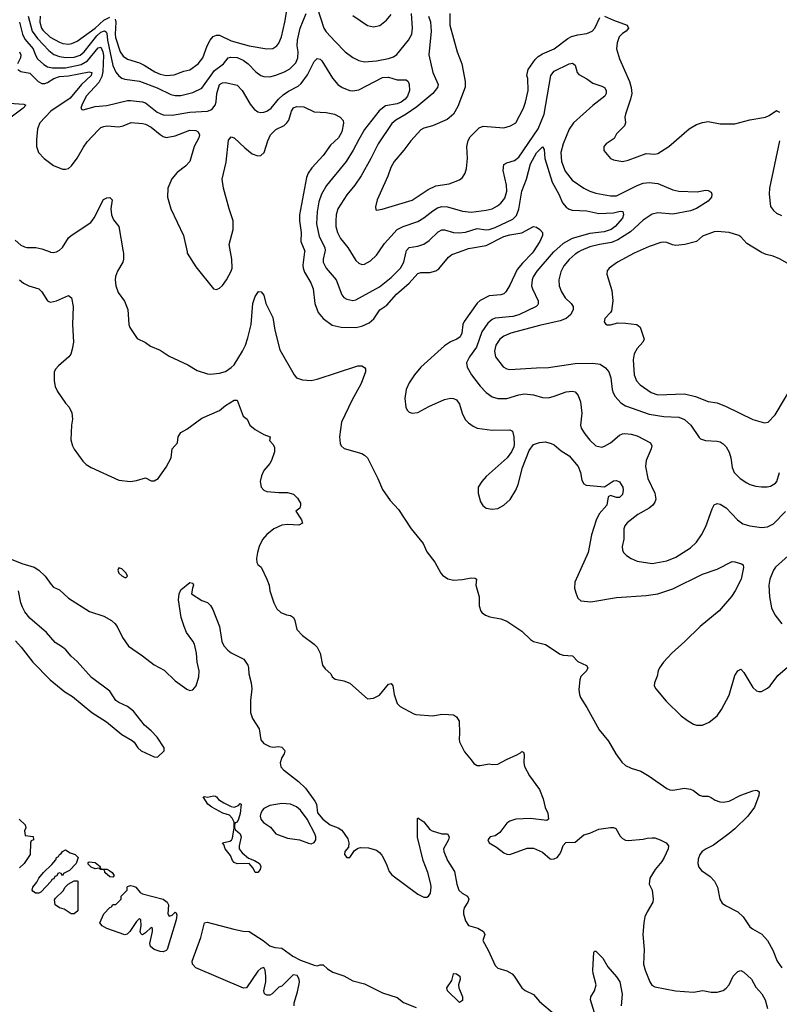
# Model space of a CAD drawing. Header units: inches. Extents: x 1934316 to 2140091, y 524953 to 667329.
# Tile 277 of 384: x 2042661 to 2047789, y 614919 to 621567. Entities that reach past the tile are written whole.
import ezdxf

# ---------------------------------------------------------------- set-up
doc = ezdxf.new("R2010")
doc.units = ezdxf.units.IN
doc.header["$MEASUREMENT"] = 0
doc.layers.add('C0641', color=7, linetype='Continuous')
doc.layers.add('C0642', color=7, linetype='Continuous')

msp = doc.modelspace()

# ---------------------------------------------------------------- linework, layer by layer
at = {"layer": 'C0641', "color": 5}
for points, elevation in [([(2042866.3, 620000), (2042870, 619998.6), (2042890, 619996.3), (2042907.5, 620000)], 180), ([(2043360.1, 620000), (2043361.8, 619990), (2043362.7, 619950), (2043357.7, 619930), (2043320.7, 619870), (2043307.4, 619832.6), (2043305, 619810), (2043309.3, 619769.3), (2043325, 619724.9), (2043367.8, 619667.8), (2043391.3, 619611.3), (2043398.4, 619510), (2043404.4, 619490), (2043455.1, 619415.1), (2043510, 619388), (2043544, 619364), (2043610, 619334.9), (2043670, 619295.3), (2043796.4, 619236.4), (2043858.7, 619198.7), (2043930, 619175.5), (2043950, 619173.8), (2044010, 619181.2), (2044050, 619192.5), (2044090, 619218), (2044110, 619237.5), (2044166.1, 619330), (2044184.9, 619370), (2044201.5, 619418.5), (2044223.2, 619510), (2044235.9, 619650), (2044250, 619699.3), (2044272.8, 619732.8), (2044290.4, 619730.3), (2044308.4, 619708.4), (2044323.2, 619650), (2044370, 619555.5), (2044383.2, 619470), (2044417.2, 619337.2), (2044514.3, 619170), (2044530, 619150.2), (2044570, 619135.5), (2044630, 619131), (2044670, 619139.8), (2044944, 619230), (2044971.3, 619230), (2044990, 619218.8), (2044995.5, 619210), (2044996.4, 619190), (2044967.6, 619110), (2044904, 618996), (2044834.2, 618850), (2044819.6, 618750), (2044825.4, 618705.4), (2044832.4, 618690), (2044851.5, 618671.5), (2044970, 618637.5), (2044990, 618627.1), (2045010, 618608.9), (2045079, 618470), (2045110, 618395.3), (2045161.5, 618321.5), (2045219.3, 618259.3), (2045304, 618130), (2045384, 618030), (2045410, 617974.8), (2045464.7, 617904.7), (2045504, 617830), (2045516.1, 617816.1), (2045552.3, 617792.3), (2045590, 617783), (2045650, 617788), (2045710, 617799.3), (2045736.7, 617796.7), (2045746, 617790), (2045740.5, 617750), (2045764, 617670), (2045762, 617610), (2045773.7, 617573.7), (2045783.4, 617563.4), (2045806.6, 617546.6), (2045834.4, 617534.4), (2045910, 617521.3), (2045950, 617505.3), (2046050, 617438), (2046110, 617381.3), (2046129.1, 617369.1), (2046210, 617348.9), (2046310, 617283.1), (2046330, 617276.5), (2046392.7, 617272.7), (2046430, 617234), (2046487.5, 617207.5), (2046497.3, 617190), (2046487.3, 617170), (2046450, 617132.7), (2046442.3, 617110), (2046435.8, 617044.2), (2046440.3, 617010), (2046447.9, 616990), (2046490, 616924.4), (2046572.6, 616772.6), (2046635.7, 616695.7), (2046685.4, 616610), (2046726.8, 616553.2), (2046750, 616532.6), (2046790, 616513.2), (2046853.5, 616493.5), (2046910, 616460.2), (2047030, 616375.6), (2047050, 616366.5), (2047070, 616365.8), (2047150, 616378), (2047190, 616372.6), (2047210, 616363.7), (2047250, 616330.4), (2047270, 616324.9), (2047310, 616324.9), (2047330, 616316.4), (2047356.5, 616296.5), (2047386.8, 616286.8), (2047410, 616284.1), (2047450, 616291.8), (2047530, 616332.1), (2047610, 616359.5), (2047630, 616364.4), (2047642.5, 616362.5), (2047654.2, 616354.2), (2047652, 616330), (2047621.8, 616250), (2047575.6, 616190), (2047490, 616105), (2047450, 616071.5), (2047345.5, 615994.5), (2047294.6, 615970), (2047267.6, 615950), (2047252.6, 615930), (2047241.7, 615898.3), (2047239.3, 615870), (2047245.5, 615845.5), (2047263.1, 615823.1), (2047322, 615782), (2047351.5, 615751.5), (2047372, 615710), (2047387.8, 615630), (2047403, 615603), (2047425.4, 615585.4), (2047510, 615542.6), (2047545.7, 615510), (2047590, 615442.7), (2047607.8, 615427.8), (2047672, 615392), (2047708.9, 615350), (2047745.1, 615285.1), (2047774.3, 615210), (2047805.6, 615165.6)], 180), ([(2043790.9, 620000), (2043792.9, 619990), (2043850, 619899.5), (2043970, 619750.6), (2043990, 619745.5), (2044010, 619754.9), (2044030, 619772.4), (2044058.5, 619810), (2044089.8, 619870), (2044095.2, 619890), (2044093.2, 619950), (2044083.8, 620000)], 220), ([(2044584.6, 620000), (2044572.6, 619910), (2044574.3, 619890), (2044583.5, 619863.5), (2044626.4, 619790), (2044642.6, 619750), (2044654.4, 619650), (2044676.5, 619590), (2044710, 619550.3), (2044770, 619505.8), (2044831.7, 619491.7), (2044930, 619490.1), (2044970, 619499), (2045019.4, 619520.6), (2045051.9, 619548.1), (2045091.9, 619608.1), (2045139.1, 619640.9), (2045205.3, 619714.7), (2045290, 619787.8), (2045350, 619854.7), (2045370, 619861.3), (2045430, 619859.7), (2045470, 619872), (2045490, 619885.8), (2045557, 619963), (2045578.7, 619981.3), (2045630.1, 620000)], 220), ([(2044722, 620000), (2044709.3, 619950), (2044710.2, 619930), (2044730.2, 619890), (2044798.2, 619810), (2044836.5, 619710), (2044850, 619692), (2044870, 619679.6), (2044910, 619671.4), (2044930, 619676.1), (2045090, 619762.5), (2045170, 619826.7), (2045232.6, 619890), (2045254.5, 619930), (2045270.3, 620000)], 240), ([(2044894.2, 620000), (2044930, 619940.7), (2044950, 619923), (2044970, 619914.9), (2044990, 619916.4), (2045030, 619938.4), (2045070, 619978.4), (2045084.7, 620000)], 260), ([(2046127.9, 620000), (2046121.6, 619990), (2046056, 619924), (2046019.9, 619879.9), (2045970, 619774), (2045942.6, 619730), (2045930, 619716.3), (2045910.2, 619709.8), (2045830, 619703.1), (2045770, 619672), (2045750, 619653.1), (2045661.4, 619530), (2045652.2, 619510), (2045645.2, 619450), (2045633.8, 619426.2), (2045613.4, 619410), (2045568.5, 619391.5), (2045530, 619366.2), (2045370, 619221.2), (2045325.6, 619170), (2045290, 619116.3), (2045270.2, 619070), (2045262, 619010), (2045268.5, 618950), (2045278, 618930), (2045290, 618918), (2045310, 618910.4), (2045350, 618914), (2045424.1, 618955.9), (2045530, 619002.4), (2045570, 619012.7), (2045590, 619010.3), (2045610, 618999.5), (2045630, 618970.6), (2045647.9, 618910), (2045668.6, 618868.6), (2045690, 618845.7), (2045722.1, 618822.1), (2045750, 618810.2), (2045850, 618795.4), (2045970, 618798.9), (2045988.8, 618788.8), (2045998, 618750), (2045999.9, 618700.1), (2045997.4, 618682.6), (2045982.4, 618650), (2045951.3, 618608.7), (2045810, 618483.5), (2045780.3, 618450), (2045757.4, 618410), (2045756.5, 618370), (2045771.7, 618311.7), (2045786.7, 618286.7), (2045811, 618270), (2045850, 618261.7), (2045890, 618267.6), (2045930, 618290.3), (2045971.3, 618328.7), (2046009.7, 618390), (2046027.1, 618430), (2046056.3, 618543.7), (2046100.8, 618659.2), (2046130, 618699.1), (2046170, 618713), (2046210, 618716.4), (2046250, 618706.7), (2046270, 618695.8), (2046316.1, 618656.1), (2046370, 618621.6), (2046432.1, 618550), (2046447.6, 618510), (2046457.1, 618457.1), (2046470, 618434), (2046485, 618425), (2046610, 618412.2), (2046670, 618454.4), (2046690, 618454.9), (2046710, 618447.3), (2046733.7, 618410), (2046735.8, 618390), (2046730, 618361.2), (2046710, 618340.5), (2046690, 618342), (2046650, 618355.1), (2046634.9, 618345.1), (2046625, 618290), (2046573.4, 618230), (2046552.6, 618187.4), (2046521.5, 618090), (2046498.5, 617970), (2046408.8, 617770), (2046406.4, 617730), (2046416.7, 617696.7), (2046430, 617661), (2046450, 617643.8), (2046517, 617637), (2046690, 617664.9), (2046890, 617678.8), (2046970, 617690.2), (2047070, 617723.5), (2047270, 617824.4), (2047370, 617857.4), (2047470, 617908), (2047490, 617907.7), (2047534.2, 617894.2), (2047545.5, 617885.5), (2047548.4, 617868.4), (2047530.9, 617790), (2047492, 617710), (2047466.6, 617673.4), (2047383.1, 617576.9), (2047255.3, 617470), (2047151.6, 617368.4), (2047063.2, 617290), (2047007.8, 617230), (2046980.3, 617190), (2046972.4, 617170), (2046964.7, 617135.3), (2046945.7, 617090), (2046945.3, 617070), (2046955.8, 617050), (2047025.9, 616965.9), (2047127.3, 616867.3), (2047170, 616834.4), (2047210, 616810.4), (2047230, 616803.8), (2047270, 616803.8), (2047315.2, 616824.8), (2047370, 616868), (2047399.7, 616910), (2047450, 617006), (2047490, 617138.8), (2047510, 617170.7), (2047530, 617182.8), (2047550, 617160.7), (2047610, 617058.4), (2047636.3, 617036.3), (2047650, 617030.3), (2047670, 617031.8), (2047710, 617052.9), (2047728.3, 617070), (2047780.1, 617139.9), (2047844.1, 617195.9)], 220), ([(2046266.1, 620000), (2046262.9, 619997.1), (2046151.8, 619870), (2046127.1, 619830), (2046120.2, 619810), (2046117.2, 619770), (2046122.4, 619750), (2046160.7, 619670), (2046162.4, 619650), (2046158, 619642), (2046148.8, 619630), (2046030, 619574.1), (2045990, 619562.5), (2045870, 619552.7), (2045850, 619543.1), (2045820.8, 619519.2), (2045781.1, 619458.9), (2045744.9, 619355.1), (2045697.2, 619290), (2045677.3, 619250), (2045681.6, 619221.6), (2045712.3, 619170), (2045770, 619094), (2045810.8, 619050.8), (2045850, 619020.9), (2045890, 619009.1), (2045950, 619010.2), (2046030, 619035), (2046070, 619041.6), (2046130, 619035.2), (2046190, 619016.1), (2046230, 619014.7), (2046270, 619024.5), (2046350, 619054.4), (2046390, 619058.9), (2046410, 619054), (2046432.2, 619030), (2046446.9, 618986.9), (2046455.8, 618910), (2046447.8, 618830), (2046451.7, 618810), (2046475.3, 618770), (2046510, 618728.4), (2046551, 618690), (2046590, 618682), (2046610, 618688.5), (2046650, 618710.3), (2046710, 618761.1), (2046730, 618771.4), (2046746.8, 618773.2), (2046790, 618769), (2046830, 618757.7), (2046919.1, 618710), (2046928.5, 618690), (2046924.6, 618670), (2046890.2, 618590), (2046885, 618550), (2046902.3, 618470), (2046949.2, 618370), (2046954.7, 618330), (2046949.3, 618310.7), (2046934.6, 618290), (2046910.9, 618269.1), (2046834.1, 618225.9), (2046762, 618170), (2046746, 618150), (2046740.3, 618130), (2046739.6, 618060.4), (2046729, 618010), (2046730, 617986), (2046738, 617970), (2046757.3, 617950), (2046790, 617928.4), (2046830, 617910.4), (2046930, 617894.9), (2047030, 617913.1), (2047090, 617937.4), (2047190, 618000.9), (2047230, 618040.3), (2047263.1, 618090), (2047294.3, 618145.7), (2047334.9, 618265.1), (2047350, 618290.6), (2047370, 618300.5), (2047390, 618296.4), (2047430, 618270.3), (2047507, 618190), (2047543.8, 618163.8), (2047590, 618149), (2047670, 618138.8), (2047710, 618142.9), (2047750, 618162.4), (2047830, 618247.2)], 240), ([(2046435.8, 620000), (2046410, 619983.4), (2046370, 619948.9), (2046335.7, 619904.3), (2046314.9, 619865.1), (2046300.2, 619810), (2046303.2, 619770), (2046318.4, 619730), (2046344.5, 619690), (2046384.4, 619650), (2046396.9, 619630), (2046398.6, 619610), (2046382.9, 619577.1), (2046350.3, 619550), (2046310, 619534.1), (2046170, 619502.7), (2045977.1, 619450), (2045930, 619430.6), (2045903.2, 619410), (2045876.3, 619370), (2045867, 619330), (2045872.3, 619290), (2045924.3, 619224.3), (2045949.3, 619209.3), (2045970, 619206.2), (2046150, 619217.7), (2046230, 619217.8), (2046410, 619246.8), (2046530, 619249.3), (2046580.3, 619240.3), (2046615.7, 619215.7), (2046638, 619190), (2046652.5, 619150), (2046660.2, 619070), (2046666.8, 619046.8), (2046682, 619022), (2046719.4, 618979.4), (2046750, 618959.7), (2046910, 618903.8), (2047010, 618887.1), (2047110, 618882.9), (2047150, 618868), (2047192.9, 618830), (2047247.2, 618747.2), (2047257.6, 618737.6), (2047290, 618726), (2047370, 618722), (2047390, 618717), (2047410, 618704.4), (2047430, 618683), (2047450, 618646.8), (2047462.6, 618610), (2047470, 618544.7), (2047485.3, 618510), (2047524.4, 618470), (2047570, 618439.5), (2047590, 618428.5), (2047630, 618418.4), (2047670, 618412.4), (2047706.2, 618413.8), (2047730, 618418.4), (2047762.4, 618437.6), (2047771.8, 618450), (2047789.6, 618510)], 260), ([(2046828.6, 620000), (2046810, 619992), (2046696.3, 619930), (2046640.7, 619890), (2046628.2, 619871.8), (2046624.9, 619850), (2046659.2, 619739.2), (2046666.4, 619670), (2046657.5, 619602.5), (2046650.6, 619589.4), (2046610.8, 619550), (2046607.3, 619527.3), (2046614.8, 619514.8), (2046628, 619508), (2046650, 619507.7), (2046700.2, 619519.8), (2046750, 619519.1), (2046828.3, 619508.3), (2046850.3, 619490.3), (2046878, 619410), (2046868, 619390), (2046830, 619347.8), (2046810, 619311.2), (2046803, 619270), (2046808.6, 619170), (2046825.8, 619130), (2046850, 619101.3), (2046924.4, 619050), (2046970, 619035), (2047150, 619041.5), (2047223.5, 619023.5), (2047310, 618989.1), (2047370, 618979.5), (2047430, 618955.6), (2047610, 618868.7), (2047690, 618844.9), (2047714, 618850), (2047760.8, 618899.2), (2047880.6, 619099.4)], 280), ([(2048158.3, 620000), (2048247.3, 619930), (2048280.7, 619890), (2048290.8, 619870), (2048291, 619850), (2048276, 619830), (2048230, 619806.6), (2048165.2, 619794.8), (2048130, 619794.5), (2048090, 619802), (2047970, 619851.8), (2047790, 619951.8), (2047748.7, 619970), (2047701, 619981), (2047670, 619994.5), (2047661.1, 620000)], 280), ([(2042660.5, 619810), (2042687.8, 619787.8), (2042722.8, 619770), (2042790.2, 619750.2), (2042810.4, 619730), (2042848.2, 619668.2), (2042861.6, 619661.6), (2042870, 619659.1), (2042910, 619668.2), (2042990, 619704), (2043010.3, 619690.3), (2043022.4, 619630), (2043018.4, 619510), (2043023.8, 619390), (2043016.7, 619343.3), (2043005.5, 619310), (2042993.4, 619290), (2042923, 619230), (2042906, 619210), (2042894.9, 619190), (2042893, 619130), (2042901.6, 619090), (2042917.3, 619057.3), (2042970, 618978), (2042994.8, 618950), (2043013.2, 618913.2), (2043017.3, 618870), (2043010.7, 618830), (2043005.5, 618730), (2043017.1, 618690), (2043030, 618666.8), (2043087.1, 618587.1), (2043110, 618564), (2043144.4, 618544.4), (2043330, 618458), (2043410, 618448.2), (2043450, 618454.9), (2043510, 618473), (2043550, 618454.8), (2043570, 618454), (2043596, 618470), (2043650, 618545.5), (2043683.1, 618610), (2043689.6, 618670), (2043727, 618710), (2043731.8, 618750), (2043750, 618779.1), (2043790, 618803), (2043890, 618876.3), (2044010, 618928.2), (2044050, 618961.3), (2044110, 618999.1), (2044130, 618998), (2044170, 618891.3), (2044196, 618870), (2044214, 618830), (2044250, 618800.7), (2044310, 618767.3), (2044352, 618750), (2044346.8, 618726.8), (2044370, 618702), (2044381, 618681), (2044380.7, 618650), (2044360.7, 618590), (2044350.6, 618570), (2044310, 618522.7), (2044292.7, 618487.3), (2044284.2, 618450), (2044291.8, 618411.8), (2044310, 618390.6), (2044330, 618382), (2044410, 618374), (2044470, 618374), (2044510, 618362.8), (2044536.1, 618336.1), (2044556, 618304), (2044558, 618290), (2044552, 618270), (2044526, 618250), (2044564.7, 618190), (2044570, 618168), (2044546.4, 618153.6), (2044470, 618158.7), (2044430, 618154.3), (2044378, 618130), (2044329.2, 618090.8), (2044301.4, 618058.6), (2044277.3, 618010), (2044266, 617970), (2044259.5, 617930), (2044262.8, 617902.8), (2044268.4, 617888.4), (2044290.7, 617870), (2044330.8, 617790), (2044346, 617750), (2044351, 617711), (2044376, 617630), (2044398, 617590), (2044425.2, 617565.2), (2044462, 617550), (2044490, 617545.5), (2044510, 617530.8), (2044519.5, 617510), (2044532.2, 617450), (2044570, 617408.7), (2044650.3, 617350.3), (2044670.3, 617330.3), (2044690.4, 617290.3), (2044705.5, 617210), (2044723.9, 617183.9), (2044760.7, 617150), (2044771, 617130), (2044790, 617114.8), (2044850, 617104), (2044890, 617086.8), (2045010, 616982), (2045050, 616986), (2045090, 617006.8), (2045150, 617081), (2045170, 617086), (2045180.7, 617070), (2045188.2, 617010), (2045210.4, 616950.4), (2045230, 616930.8), (2045321.1, 616881.1), (2045336.3, 616876.3), (2045450, 616867.7), (2045510, 616878.4), (2045556.7, 616876.7), (2045590, 616873), (2045610, 616860.7), (2045628, 616830), (2045630.7, 616749.3), (2045627.3, 616710), (2045630.9, 616690.9), (2045663.4, 616623.4), (2045710, 616571), (2045726, 616546), (2045750, 616530.8), (2045770, 616530.7), (2045830, 616542.8), (2045850, 616538.8), (2045890, 616540.7), (2045946.9, 616573.1), (2046017.4, 616602.6), (2046042.9, 616617.1), (2046050, 616626), (2046062, 616622), (2046066.8, 616606.8), (2046064.9, 616550), (2046070, 616524.7), (2046102, 616462), (2046170.4, 616370), (2046194.4, 616305.6), (2046207.9, 616247.9), (2046226, 616210), (2046232, 616170), (2046218.8, 616161.2), (2046110, 616173.3), (2046010.4, 616169.6), (2045970, 616155.1), (2045950, 616141.6), (2045901.5, 616078.5), (2045870, 616057), (2045838, 616050), (2045822, 616030), (2045831, 616010), (2045881.1, 615981.1), (2045930, 615943), (2045950, 615933.4), (2045970, 615930.6), (2046087.2, 615972.8), (2046130, 615974), (2046190, 615947.3), (2046242.5, 615902.5), (2046250, 615898.8), (2046270, 615900.7), (2046290, 615911), (2046305.2, 615930), (2046317.2, 615950), (2046329.1, 615990.9), (2046349, 616011), (2046410, 616014.8), (2046470, 616062.8), (2046510, 616074.8), (2046570, 616102), (2046650, 616114), (2046670, 616114), (2046685.5, 616105.5), (2046714.6, 616054.6), (2046730, 616038.8), (2046750, 616027.7), (2046770, 616025.5), (2046870, 616034), (2046898, 616042), (2046930, 616044.4), (2046950, 616042.4), (2046986, 616030), (2047026, 616010), (2047040.7, 615990), (2047039.1, 615970), (2047013, 615910), (2046996.7, 615883.3), (2046950.5, 615830), (2046914.9, 615770), (2046910.6, 615730.6), (2046930.7, 615690), (2046937.3, 615630), (2046935.5, 615610), (2046896.1, 615543.9), (2046882.3, 615510), (2046875.6, 615470), (2046867, 615390), (2046876, 615290), (2046873.4, 615190), (2046884, 615150), (2046915.3, 615070), (2046929.1, 615049.1), (2046950, 615037), (2047089.5, 615010.5), (2047210, 615000.5), (2047273, 615013), (2047330, 615000.5), (2047370, 615000.5), (2047410, 615013.4), (2047430, 615027.3), (2047449.6, 615050.4), (2047477, 615110), (2047510, 615141.6), (2047530, 615148.2), (2047550, 615137.1), (2047600.4, 615090), (2047630, 615034), (2047670.4, 614990), (2047694.4, 614950), (2047710.4, 614890)], 160), ([(2047850, 617947.6), (2047763.1, 617870), (2047748.9, 617850), (2047726.3, 617790), (2047719.5, 617750), (2047722.4, 617670), (2047736.1, 617596.1), (2047759.1, 617550), (2047807.1, 617487.1)], 240), ([(2042592, 617930), (2042675.2, 617895.2), (2042758, 617870), (2042790, 617850.7), (2042834, 617810), (2042873.2, 617753.2), (2042890, 617736), (2042930, 617717.3), (2042990, 617662), (2043132.5, 617572.5), (2043230, 617539.5), (2043281.6, 617510), (2043304.4, 617490), (2043318.7, 617470), (2043355.3, 617395.2), (2043396.7, 617336.7), (2043490, 617272.4), (2043570, 617210.3), (2043635.6, 617175.6), (2043710, 617103.6), (2043790, 617047), (2043810, 617038.7), (2043830, 617043.1), (2043853, 617070), (2043871.7, 617130), (2043872.7, 617170), (2043860.2, 617230), (2043854.7, 617290), (2043840.4, 617350), (2043830.7, 617370.7), (2043787.8, 617430), (2043770.7, 617470), (2043751.1, 617530), (2043733, 617650), (2043738.7, 617690), (2043750, 617718), (2043810, 617766.8), (2043830, 617762), (2043834, 617750), (2043826.8, 617730), (2043822, 617690), (2043890, 617644.7), (2043930, 617631.3), (2043950, 617611.3), (2043965.2, 617585.2), (2044010, 617471.3), (2044026.3, 617370), (2044039.7, 617339.7), (2044066.7, 617310), (2044090, 617293.4), (2044174, 617250), (2044201.3, 617210), (2044207, 617190), (2044207.2, 617150), (2044224.4, 617090), (2044229, 617050), (2044218.6, 616970), (2044220.2, 616890), (2044234, 616850), (2044278.9, 616778.9), (2044290, 616704.9), (2044310, 616681.3), (2044350, 616659.5), (2044370, 616654.9), (2044410, 616659.6), (2044430, 616655.8), (2044450, 616634.9), (2044452, 616628), (2044446, 616610), (2044430, 616586.6), (2044419.1, 616550), (2044423.5, 616523.5), (2044441.3, 616501.3), (2044543.4, 616423.4), (2044590, 616379.1), (2044654, 616290), (2044664.9, 616270), (2044672.7, 616212.7), (2044708.2, 616170), (2044756.4, 616130), (2044811.7, 616111.7), (2044835.4, 616095.4), (2044875.5, 616035.5), (2044884.1, 616010), (2044880.3, 615979.7), (2044857.3, 615950), (2044854.8, 615930), (2044870, 615911), (2044890, 615911.3), (2044922.3, 615957.7), (2044946.2, 615973.8), (2044961.8, 615978.2), (2045015.2, 615975.2), (2045070, 615959), (2045090, 615945.3), (2045106.5, 615926.5), (2045135.6, 615870), (2045156.1, 615816.1), (2045172.6, 615792.6), (2045350, 615663.2), (2045390, 615643.2), (2045410, 615641.7), (2045421.6, 615650), (2045433.5, 615670), (2045438.8, 615710), (2045436.8, 615730), (2045416.5, 615810), (2045384.4, 615890), (2045347.3, 616047.3), (2045346.5, 616173.5), (2045350, 616178.8), (2045390, 616150.3), (2045430, 616100.5), (2045446.8, 616090), (2045510, 616070.4), (2045550.4, 616070.3), (2045561.1, 616050), (2045555.5, 616030), (2045523.2, 615970), (2045524.9, 615950), (2045549.2, 615890), (2045596.6, 615816.6), (2045612.1, 615730), (2045626.1, 615690), (2045647.9, 615670), (2045683.2, 615650), (2045692.9, 615630), (2045687.1, 615610), (2045662, 615570), (2045657.2, 615550), (2045656.9, 615530), (2045670, 615482.8), (2045690.3, 615450.3), (2045753.2, 615433.2), (2045793.4, 615410), (2045801.6, 615390), (2045788.9, 615350), (2045824.5, 615284.5), (2045870, 615180.5), (2045890, 615162.6), (2045950, 615144.7), (2045985.5, 615125.5), (2046000.3, 615110), (2046050.3, 615030), (2046073.2, 615013.2), (2046130, 614986.3), (2046170, 614938), (2046272.1, 614852.1)], 140), ([(2042632.6, 617372.6), (2042671.4, 617331.4), (2042750, 617230.2), (2042867.3, 617110), (2042966.4, 617030), (2043017.6, 616997.6), (2043149.4, 616890), (2043246.8, 616826.8), (2043350, 616740.9), (2043420.9, 616701), (2043433.8, 616690), (2043458.8, 616650), (2043481.5, 616630), (2043570, 616590.4), (2043591.3, 616588.7), (2043636, 616630), (2043636.2, 616650), (2043590, 616722.4), (2043550, 616766), (2043504.1, 616804.1), (2043430, 616899.6), (2043389.3, 616930), (2043330, 616957.6), (2043311, 616971), (2043270, 617033), (2043146.2, 617126.2), (2043050, 617234.5), (2043009.8, 617269.8), (2042972.1, 617312.1), (2042950, 617331.6), (2042901.4, 617361.5), (2042842.7, 617430), (2042730, 617526), (2042696, 617570), (2042680.1, 617600.1), (2042669.5, 617629.5), (2042653.2, 617710)], 140), ([(2042658, 616170), (2042698, 616130), (2042702, 616110), (2042694, 616090), (2042698, 616058), (2042752.7, 616052.7), (2042754, 616030), (2042738, 616022), (2042734, 616010), (2042732, 615930), (2042691, 615870), (2042659.8, 615840.2)], 120), ([(2044514, 614910), (2044514.5, 614930), (2044536.9, 615003.1), (2044549.2, 615069.2), (2044548.7, 615090), (2044533.6, 615113.6), (2044510, 615119), (2044504.5, 615115.5), (2044430, 615042), (2044410, 615034), (2044366, 614990), (2044350, 614982), (2044330, 614980.7), (2044313.2, 614990), (2044309.3, 615010), (2044322, 615070), (2044324, 615110), (2044319, 615150), (2044310, 615168), (2044290, 615162), (2044270, 615144), (2044193.4, 615030), (2044172.4, 615027.6), (2043850, 615164.7), (2043827.3, 615190), (2043826.6, 615210), (2043884, 615370), (2043908.7, 615470), (2043926, 615474), (2044105.8, 615425.8), (2044170, 615412.4), (2044210.6, 615410.6), (2044304, 615350), (2044350, 615313.4), (2044383, 615303), (2044430, 615299.1), (2044504.8, 615244.8), (2044558, 615218), (2044650, 615183), (2044670, 615179.1), (2044690, 615186.8), (2044710, 615186.8), (2044739.5, 615159.5), (2044776, 615136), (2044850, 615110.5), (2044910, 615078.7), (2044990, 615057.6), (2045110, 614996.3), (2045210, 614964.9), (2045252.1, 614932.1), (2045337.3, 614897.3)], 120), ([(2046540.8, 614860.8), (2046515.6, 614950), (2046517.2, 614970), (2046541.4, 615010), (2046552.7, 615050), (2046532.1, 615127.9), (2046530.8, 615149.2), (2046538, 615270), (2046542, 615278), (2046550, 615278), (2046598, 615230), (2046631.7, 615171.7), (2046690, 615103.7), (2046711.9, 615070), (2046728.8, 614988.8), (2046720.7, 614910)], 140)]:
    msp.add_lwpolyline(points, dxfattribs=dict(at, elevation=elevation))
for points, elevation in [([(2043330, 617866), (2043324.7, 617850), (2043331.3, 617830), (2043350, 617811.3), (2043370, 617801), (2043379, 617801), (2043388, 617810), (2043379, 617830), (2043350, 617859)], 160), ([(2044109.5, 616250.5), (2044138.9, 616261.1), (2044150, 616274), (2044156, 616270), (2044150, 616208), (2044139.5, 616170), (2044130, 616149.2), (2044116, 616144), (2044110.8, 616130), (2044110.8, 616110), (2044118, 616098), (2044150.3, 616070), (2044156.4, 616050), (2044142, 615990), (2044144, 615970), (2044162.3, 615942.3), (2044206.2, 615906.2), (2044246, 615890), (2044279.1, 615870), (2044290.3, 615849.7), (2044284.9, 615830), (2044270, 615809.6), (2044250, 615809.2), (2044237.7, 615837.7), (2044210, 615869.4), (2044130, 615868.7), (2044110, 615876.2), (2044098.7, 615890), (2044084.7, 615924.8), (2044047.8, 615970), (2044038.4, 615998.4), (2044029.4, 616010.6), (2044080.1, 616019.9), (2044091.5, 616028.5), (2044098.2, 616041.8), (2044109.7, 616110), (2044108.2, 616148.2), (2044103.1, 616163.1), (2044096.6, 616176.6), (2044076.8, 616196.8), (2044033.2, 616210), (2043958, 616250), (2043932.3, 616270), (2043900.4, 616319.6), (2043910, 616322), (2043930, 616317.3), (2043970, 616326.8), (2043983.5, 616323.5), (2043990, 616321), (2044002.6, 616302.6), (2044039.2, 616279.2), (2044090, 616254.4)], 120), ([(2044430, 616274), (2044350, 616261.1), (2044310, 616242), (2044299.6, 616230), (2044288.4, 616210), (2044285.2, 616190), (2044290.3, 616170), (2044307, 616147), (2044355.3, 616115.3), (2044390, 616070.3), (2044470, 616040.3), (2044550, 616028.8), (2044610, 616006.7), (2044630, 616003.8), (2044650, 616010.8), (2044660.7, 616030), (2044660.5, 616050), (2044653, 616070), (2044602.7, 616170), (2044556.2, 616230), (2044530, 616253.3), (2044490, 616271.1)], 140), ([(2042950, 615786), (2042942, 615802), (2042930, 615806), (2042918, 615802), (2042912.7, 615787.3), (2042898, 615782), (2042892.7, 615767.3), (2042878, 615762), (2042874, 615750), (2042803.6, 615676.4), (2042790, 615669), (2042768.7, 615670), (2042750, 615684), (2042746, 615690), (2042750, 615711.3), (2042776, 615744), (2042790, 615771.3), (2042822, 615810), (2042877.2, 615862.8), (2042904.7, 615895.3), (2042910, 615911), (2042923.1, 615916.9), (2042930, 615931.3), (2042942, 615938), (2042950, 615952), (2042970, 615962), (2043002, 615942), (2043036, 615930), (2043056, 615910), (2043042, 615870), (2042996.9, 615823.1), (2042958, 615802)], 120), ([(2043290, 615778), (2043270, 615779), (2043235.3, 615810), (2043236.4, 615816.4), (2043228.7, 615828.7), (2043206, 615830), (2043198, 615838), (2043170, 615834), (2043144.7, 615844.7), (2043124.7, 615864.7), (2043124, 615876), (2043130, 615882), (2043170, 615876.4), (2043204.7, 615850), (2043202, 615842), (2043211.6, 615831.6), (2043249.3, 615830.7), (2043270, 615820.7), (2043286, 615810), (2043298, 615790)], 120), ([(2043030, 615529.6), (2043008.7, 615530), (2042961.2, 615561.2), (2042929.2, 615570), (2042901.2, 615590), (2042896.4, 615623.6), (2042903.1, 615636.9), (2042954.6, 615685.4), (2042968.7, 615711.3), (2042988.7, 615731.3), (2043030, 615754), (2043050, 615754), (2043054, 615750), (2043054, 615550)], 120), ([(2043670, 615514), (2043690, 615522), (2043710, 615542), (2043718, 615538), (2043722, 615522), (2043717.3, 615490), (2043656.3, 615290), (2043650, 615282.7), (2043630, 615274.5), (2043610, 615275.6), (2043570, 615289.8), (2043543.7, 615310), (2043539.3, 615330), (2043559, 615410), (2043558, 615430), (2043550, 615438), (2043510, 615402), (2043490, 615388), (2043486, 615390), (2043478, 615398), (2043475.3, 615410), (2043482, 615450), (2043478, 615490), (2043470, 615498), (2043450, 615478), (2043404.7, 615410), (2043387.1, 615392.9), (2043371.8, 615388.2), (2043249.2, 615430), (2043219, 615450), (2043202, 615470), (2043228.9, 615531.1), (2043270, 615574), (2043282, 615578), (2043290, 615594), (2043310, 615594), (2043346, 615630), (2043346, 615650), (2043386, 615690), (2043386, 615710), (2043390, 615714), (2043410, 615721), (2043430, 615717.3), (2043444.7, 615710), (2043474.4, 615674.4), (2043490, 615664.7), (2043630.7, 615630), (2043656.3, 615610), (2043666, 615590), (2043662, 615530)], 120), ([(2045630, 614932.3), (2045549.7, 615010), (2045544.7, 615030), (2045579.2, 615080.8), (2045590, 615126), (2045592.9, 615127.1), (2045610, 615126), (2045631.6, 615110), (2045633.8, 615090), (2045624.6, 615050), (2045625.3, 615030), (2045650, 614970.8), (2045650, 614944)], 120)]:
    msp.add_lwpolyline(points, close=True, dxfattribs=dict(at, elevation=elevation))
at = {"layer": 'C0642', "color": 5}
for points, elevation in [([(2043305.8, 621570), (2043310.4, 621550.4), (2043305, 621470), (2043308, 621448), (2043340.1, 621350), (2043360.4, 621320.4), (2043390, 621300.1), (2043470, 621275.3), (2043500.8, 621260.8), (2043574.7, 621214.7), (2043610, 621199.1), (2043650, 621189.7), (2043705.1, 621194.9), (2043770, 621218.8), (2043810, 621228), (2043865.1, 621270), (2043896.8, 621310), (2043926.5, 621390), (2043946.9, 621430), (2043966.9, 621453.1), (2043990, 621463.9), (2044010, 621461.7), (2044090, 621423.7), (2044210, 621390.9), (2044330, 621370.3), (2044370, 621373.4), (2044396.3, 621390), (2044411.3, 621408.7), (2044427.9, 621452.1), (2044451.9, 621550), (2044470.6, 621669.4)], 280), ([(2042719.5, 621590), (2042745.2, 621490), (2042780.5, 621440.5), (2042858.7, 621358.7), (2042892.9, 621332.9), (2042930, 621318.7), (2042972.7, 621312.7), (2043030, 621314.4), (2043070, 621327.5), (2043095.8, 621350), (2043181.7, 621458.3), (2043210, 621483.5), (2043232.9, 621492.9), (2043245.9, 621485.9), (2043250, 621475.3), (2043255.1, 621430), (2043290, 621258.3), (2043310, 621214), (2043330, 621187.7), (2043350, 621173.2), (2043370, 621165.6), (2043470, 621152.7), (2043590, 621106.3), (2043682.7, 621062.7), (2043710, 621056.1), (2043750, 621054.6), (2043830, 621074.6), (2043890, 621106), (2043976.5, 621223.5), (2044036.2, 621270), (2044069.3, 621310.7), (2044085, 621315), (2044130, 621311.2), (2044170, 621294.7), (2044204.7, 621270), (2044254.8, 621214.8), (2044290, 621191.2), (2044310, 621183.5), (2044350, 621181.8), (2044390, 621191.7), (2044450, 621214.5), (2044484.9, 621235.1), (2044524.7, 621275.3), (2044539.9, 621310), (2044540.5, 621350), (2044533.5, 621390), (2044536.1, 621430), (2044555.2, 621510), (2044594.1, 621610)], 260), ([(2042799.4, 621590), (2042797.2, 621550), (2042808.9, 621510), (2042817.5, 621497.5), (2042867.8, 621450), (2042930, 621414.9), (2042953.7, 621406.3), (2042990, 621402.3), (2043013.5, 621406.5), (2043050, 621421.5), (2043170, 621510.8), (2043230, 621563.1), (2043270, 621584.2)], 280), ([(2044670, 621648.9), (2044714.3, 621510), (2044730, 621485.8), (2044790, 621419), (2044858, 621350), (2044910, 621311.6), (2044950, 621291.5), (2044990, 621283.5), (2045070, 621290.2), (2045150, 621304.6), (2045184.3, 621315.7), (2045207.8, 621332.2), (2045286.2, 621430), (2045307.9, 621470), (2045313.2, 621510), (2045305.6, 621610)], 260), ([(2045420.3, 621590), (2045433.7, 621553.6), (2045439.6, 621490), (2045422.7, 621330), (2045450, 621210.6), (2045486.3, 621130), (2045482.2, 621110), (2045449.3, 621070), (2045342.1, 620977.9), (2045270, 620929.4), (2045199.7, 620890), (2045173.3, 620866.7), (2045080.2, 620730), (2045031.7, 620630), (2044966, 620514), (2044924.2, 620450), (2044870, 620384), (2044810.1, 620289.9), (2044798.5, 620250), (2044794.6, 620210), (2044795.8, 620170), (2044805.7, 620130), (2044826.3, 620090), (2044876.1, 620030), (2044894.2, 620000)], 260), ([(2044910, 621596.4), (2045010, 621528.2), (2045050, 621518.4), (2045092.3, 621527.7), (2045136.6, 621563.4), (2045170, 621603)], 280), ([(2045564.6, 621610), (2045564.5, 621530), (2045615.3, 621350), (2045646.3, 621270), (2045669, 621150), (2045669, 621111), (2045618.7, 620981.3), (2045590.7, 620930), (2045546.2, 620893.8), (2045448.9, 620851.1), (2045390, 620834.3), (2045370, 620823.6), (2045301.3, 620750), (2045254.7, 620685.3), (2045190, 620609.7), (2045166, 620570), (2045146.9, 620510), (2045074, 620350), (2045063, 620303), (2045064.5, 620284.5), (2045070, 620281), (2045108.2, 620288.2), (2045310, 620349.3), (2045419.8, 620420.2), (2045470, 620444.9), (2045560.9, 620459.1), (2045630, 620486.8), (2045650, 620501), (2045669.5, 620530.5), (2045678.4, 620561.6), (2045683.6, 620630), (2045680.5, 620710), (2045688.2, 620751.8), (2045702.6, 620777.4), (2045764, 620836), (2045790, 620848.4), (2045930, 620837.6), (2045974, 620850), (2046010, 620871.3), (2046062, 620970), (2046075.6, 621010), (2046093.3, 621090), (2046090.9, 621170), (2046085.1, 621190), (2046093.7, 621230), (2046141.7, 621298.4), (2046161.4, 621318.6), (2046190, 621336.5), (2046270, 621371.4), (2046360.8, 621439.2), (2046386.8, 621453.2), (2046430, 621465.9), (2046490, 621474.9), (2046525.1, 621490), (2046543, 621510), (2046576.9, 621583.1)], 280), ([(2046610, 621591.7), (2046670, 621563.2), (2046762.8, 621530), (2046770.8, 621510), (2046756.3, 621490), (2046730, 621474.7), (2046708.8, 621451.2), (2046694.2, 621410), (2046691, 621370), (2046710, 621302.4), (2046778.5, 621150), (2046789.4, 621110), (2046792.7, 621070), (2046783.8, 621030), (2046750.3, 620930), (2046747, 620910), (2046750.3, 620870), (2046743.1, 620850), (2046690, 620796), (2046674.4, 620765.6), (2046621, 620730), (2046604, 620710), (2046605.2, 620685.2), (2046650, 620631), (2046670, 620622), (2046730.5, 620610.5), (2046770, 620618), (2046890, 620663.8), (2046950, 620659.1), (2046970, 620663), (2047043.6, 620710), (2047180.7, 620830), (2047230, 620859.5), (2047270, 620873.7), (2047310, 620879.5), (2047390, 620864.9), (2047490, 620864.4), (2047590, 620892), (2047695.3, 620910), (2047720.1, 620919.9), (2047770, 620954), (2047772.8, 620952.8), (2047790, 620942.8)], 280), ([(2042661, 621550), (2042679.3, 621470), (2042695.4, 621435.4), (2042752, 621370), (2042767, 621327), (2042782.1, 621302.1), (2042824.6, 621264.6), (2042850, 621248.5), (2042881.9, 621241.9), (2042970, 621242.9), (2043075.6, 621264.4), (2043118.5, 621290), (2043190, 621378.1), (2043210, 621381.8), (2043222.7, 621350), (2043226, 621326), (2043221.5, 621218.5), (2043216, 621184), (2043195.9, 621144.1), (2043111, 621050), (2043080.3, 620990), (2043074, 620970), (2043080.9, 620960.9), (2043090, 620959.3), (2043170, 620980.6), (2043250, 620988.6), (2043390, 621021.5), (2043410, 621022.6), (2043490, 621012.1), (2043510, 621004.8), (2043590, 620942.2), (2043630, 620924), (2043690, 620923.7), (2043810, 620942.9), (2043930, 620949.3), (2043958.5, 620961.5), (2043980.6, 620990), (2043987.2, 621012.8), (2043991.5, 621070), (2044010, 621128.9), (2044030, 621141.5), (2044050, 621142.3), (2044130, 621126.3), (2044162.4, 621090), (2044217.4, 620997.4), (2044244.2, 620964.2), (2044270, 620945.7), (2044290, 620941.1), (2044310, 620943.1), (2044330, 620950.3), (2044358.3, 620970), (2044408.9, 621030), (2044440.3, 621059.7), (2044475, 621085), (2044541, 621119), (2044562.5, 621137.5), (2044605.1, 621194.9), (2044650, 621284.4), (2044670, 621304.9), (2044690, 621301.1), (2044700.3, 621290), (2044773.1, 621173.1), (2044808.7, 621130), (2044838, 621110), (2044890, 621089.2), (2044910, 621086.5), (2044950, 621094.5), (2045110, 621177.8), (2045150, 621179.1), (2045210, 621161.7), (2045270, 621160.5), (2045284, 621150), (2045290.3, 621130.2), (2045291.8, 621090), (2045280.3, 621050), (2045264.6, 621030), (2045236.9, 621010), (2045210, 621000.2), (2045130, 620985.7), (2045087.7, 620952.3), (2044990, 620824.8), (2044950, 620758.7), (2044913.6, 620686.4), (2044864.8, 620610), (2044733.3, 620446.7), (2044699.8, 620390), (2044681.5, 620338.5), (2044668.8, 620270), (2044665.3, 620190), (2044683.1, 620103.1), (2044722.2, 620030), (2044724.5, 620010), (2044722, 620000)], 240), ([(2042659.8, 621350), (2042670.1, 621330), (2042666.9, 621310), (2042646.4, 621270)], 220), ([(2045084.7, 620000), (2045123.3, 620056.7), (2045210, 620151), (2045250, 620171), (2045350, 620205.4), (2045390, 620228.4), (2045450, 620277.8), (2045482.8, 620297.2), (2045510, 620305.9), (2045550, 620304.7), (2045650, 620273.5), (2045710, 620268.3), (2045810, 620280.2), (2045850, 620289.4), (2045886.9, 620310), (2045910, 620329.2), (2045937.1, 620362.9), (2045950.5, 620410), (2045947.8, 620450), (2045924.9, 620550), (2045929.8, 620590), (2045950, 620601.3), (2046002.4, 620617.6), (2046030, 620639.1), (2046160.4, 620830), (2046201.2, 620930), (2046246.8, 621190), (2046270, 621220.7), (2046370, 621268.8), (2046393.7, 621273.7), (2046410, 621261), (2046425.5, 621210), (2046436.4, 621196.4), (2046490, 621168.2), (2046530, 621139.5), (2046590, 621119.5), (2046608.9, 621108.9), (2046621.3, 621090), (2046620.3, 621070), (2046610.3, 621050), (2046530, 620987.9), (2046399.5, 620870), (2046370, 620827.4), (2046330, 620728.3), (2046314.1, 620670), (2046318.4, 620610), (2046344, 620544), (2046390, 620483.6), (2046468.9, 620428.9), (2046510, 620409.2), (2046550, 620395.6), (2046650, 620377.1), (2046690, 620378.8), (2046830, 620448.3), (2046870, 620462.7), (2046910, 620469), (2046970, 620461.3), (2047070, 620418.9), (2047110, 620409.1), (2047234.7, 620405.3), (2047290, 620416.3), (2047310, 620414.8), (2047330, 620402), (2047333.4, 620390), (2047330.5, 620370), (2047310, 620342), (2047230, 620293), (2047190, 620277.7), (2047070, 620253.8), (2046970, 620264.3), (2046930, 620254.5), (2046870, 620214.2), (2046784.6, 620135.4), (2046700.2, 620079.8), (2046656.4, 620063.6), (2046574.9, 620050), (2046510, 620032.6), (2046450.6, 620009.4), (2046435.8, 620000)], 260), ([(2042649.1, 621230), (2042670, 621216.9), (2042730, 621205.5), (2042785.5, 621150), (2042810, 621135.8), (2042830, 621135.9), (2042850, 621143.7), (2042892.9, 621170), (2042930, 621182.9), (2042990, 621188.6), (2043130, 621215.4), (2043148.5, 621210), (2043143.9, 621190), (2043079.2, 621130), (2043003.1, 621036.9), (2042872.1, 620950), (2042796.6, 620870), (2042782.5, 620830), (2042775.4, 620755.4), (2042775, 620710), (2042787.9, 620670), (2042827.2, 620630), (2042890, 620582.7), (2042950, 620558.3), (2042970, 620558.3), (2042990, 620563.1), (2043010, 620579.6), (2043050, 620632.3), (2043092.3, 620707.7), (2043117.6, 620742.4), (2043190, 620822), (2043210, 620838.5), (2043230, 620846.8), (2043250.9, 620850.9), (2043330, 620843.7), (2043360.7, 620850), (2043412.9, 620872.9), (2043490, 620866.8), (2043510, 620862), (2043550, 620841.5), (2043610, 620791), (2043630, 620777.5), (2043650, 620771.9), (2043710, 620784.2), (2043810, 620820.6), (2043850, 620818.8), (2043865.3, 620810), (2043875.4, 620790), (2043871.7, 620770), (2043839.3, 620710), (2043809.4, 620610.6), (2043781.2, 620578.8), (2043724.6, 620535.4), (2043688.3, 620491.7), (2043662.3, 620430), (2043659.7, 620370), (2043682.6, 620290), (2043768, 620110), (2043790.9, 620000)], 220), ([(2042590, 621003), (2042690, 620996.4), (2042702, 620990), (2042685, 620970), (2042604.7, 620910)], 180), ([(2044083.8, 620000), (2044074.4, 620050), (2044102.2, 620150), (2044102.2, 620210), (2044074.7, 620290), (2044037, 620430), (2044028.8, 620490), (2044054.2, 620605.8), (2044070, 620754), (2044090, 620777.1), (2044110, 620770.3), (2044181, 620701), (2044230, 620662.3), (2044270, 620647.2), (2044290, 620650.3), (2044312.8, 620670), (2044336.5, 620750), (2044355.2, 620790), (2044390, 620825.5), (2044446.4, 620853.6), (2044465.8, 620870), (2044477.8, 620890), (2044495.8, 620950), (2044510, 620972.1), (2044530, 620981.2), (2044578.4, 620978.4), (2044650, 620944.6), (2044730, 620941.2), (2044786.8, 620930), (2044824.9, 620910), (2044846, 620886), (2044848, 620868), (2044834.9, 620810), (2044814.3, 620770), (2044760.5, 620719.5), (2044710.3, 620650), (2044632.7, 620567.3), (2044607.7, 620530), (2044597.7, 620502.3), (2044551, 620250), (2044551.1, 620210), (2044560.8, 620130), (2044559.8, 620070), (2044585.3, 620005.3), (2044584.6, 620000)], 220), ([(2047790.3, 620750), (2047722.6, 620430), (2047720.3, 620390), (2047730, 620306.8), (2047750, 620279.1), (2047770, 620262), (2047804.7, 620244.7)], 280), ([(2045270.3, 620000), (2045272.1, 620007.9), (2045290, 620029.2), (2045350, 620037.1), (2045390, 620051), (2045424.6, 620075.4), (2045485.8, 620134.2), (2045510, 620147.6), (2045530, 620148.5), (2045590, 620129.4), (2045628.2, 620128.2), (2045670, 620133.6), (2045750, 620157), (2045810, 620148.5), (2045830, 620150.6), (2045870, 620163.8), (2045990, 620219.8), (2046014.1, 620245.9), (2046031.6, 620288.4), (2046050.7, 620409.3), (2046083.7, 620490), (2046110, 620593.4), (2046150, 620669), (2046190, 620708.2), (2046200.9, 620690), (2046206.4, 620630), (2046255.8, 620470), (2046301.4, 620390), (2046325.2, 620330), (2046350, 620300.7), (2046370, 620287.1), (2046390, 620280.9), (2046490, 620277.5), (2046570, 620258.8), (2046670, 620263), (2046714.2, 620274.2), (2046733.3, 620273.3), (2046737.8, 620250), (2046730, 620226.3), (2046682.2, 620170), (2046654, 620150), (2046606, 620134), (2046510, 620122.6), (2046390.1, 620089.9), (2046330, 620056.7), (2046266.1, 620000)], 240), ([(2042907.5, 620000), (2042910, 620000.5), (2042930, 620011.1), (2042949.8, 620030), (2042990, 620093.4), (2043008, 620110), (2043142.3, 620197.7), (2043164.5, 620230), (2043227.7, 620352.3), (2043250, 620364.9), (2043270, 620367.7), (2043285.5, 620350), (2043276.9, 620290), (2043282, 620250), (2043295.6, 620215.6), (2043330.5, 620170), (2043360.1, 620000)], 180), ([(2045630.1, 620000), (2045690, 620021.9), (2045810, 620043.6), (2045930, 620102.6), (2045970, 620114.7), (2046051, 620129), (2046130, 620170.4), (2046150, 620167.3), (2046173.4, 620150), (2046190.4, 620130), (2046190.4, 620110.4), (2046171.6, 620070), (2046127.9, 620000)], 220), ([(2047661.1, 620000), (2047570, 620056.2), (2047530, 620100.7), (2047516, 620110), (2047450, 620131.1), (2047370, 620136.9), (2047350, 620135.1), (2047270, 620106), (2047230, 620069.6), (2047151.5, 620048.5), (2047090, 620042.6), (2047067.1, 620047.1), (2047030, 620063.6), (2047010, 620066), (2046990, 620063), (2046910, 620035.1), (2046828.6, 620000)], 280), ([(2042630, 620079.6), (2042670, 620044.4), (2042692.7, 620032.7), (2042710, 620028.3), (2042771, 620030), (2042810, 620021.2), (2042866.3, 620000)], 180)]:
    msp.add_lwpolyline(points, dxfattribs=dict(at, elevation=elevation))

doc.saveas('drawing.dxf')
